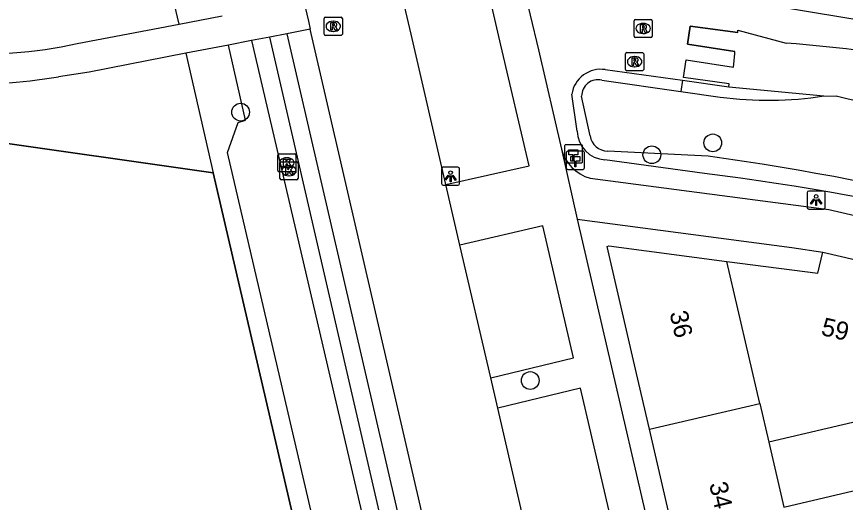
# Model space of a CAD drawing. Extents: x 156414 to 157775, y 382335 to 383765.
# Drawn here: x 156848.16 to 156893.94, y 383123.7 to 383150.54 of the extents above; entities that cross this region are included whole.
import ezdxf

# ---------------------------------------------------------------- set-up
doc = ezdxf.new("R2010")
doc.units = 0
for name, color, linetype in [('IMGEO_Berm_groen', 7, 'Continuous'), ('IMGEO_Boom', 7, 'Continuous'), ('IMGEO_Greppel_droge_sloot', 7, 'Continuous'), ('IMGEO_Groenvoorziening', 7, 'Continuous'), ('IMGEO_Hectometerpaal', 7, 'Continuous'), ('IMGEO_Hek', 7, 'Continuous'), ('IMGEO_Kolk', 7, 'Continuous'), ('IMGEO_Lichtpunt', 7, 'Continuous'), ('IMGEO_Muur', 7, 'Continuous'), ('IMGEO_Pand', 7, 'Continuous'), ('IMGEO_Pand_nummerreeks', 7, 'Continuous'), ('IMGEO_Rijbaan_lokaal_gesloten', 7, 'Continuous'), ('IMGEO_Rioolput', 7, 'Continuous'), ('IMGEO_Voetpad_halfverhard', 7, 'Continuous'), ('IMGEO_Voetpad_open', 7, 'Continuous'), ('IMGEO_Waterloop', 7, 'Continuous')]:
    doc.layers.add(name, color=color, linetype=linetype)

msp = doc.modelspace()

# ---------------------------------------------------------------- linework, layer by layer
at = {"layer": 'IMGEO_Berm_groen'}
for points in [[(156857.139, 383150.119), (156856.89, 383151.2), (156856.466, 383153.044), (156855.66, 383156.552)], [(156863.08, 383149.585), (156879.5, 383078.657)], [(156874.877, 383078.39), (156859.82, 383143.025), (156860.391, 383144.685), (156860.796, 383144.821), (156859.868, 383148.964)], [(156857.509, 383148.507), (156859.028, 383141.902)], [(156801.376, 383003.864), (156801.072, 383004.344), (156807.776, 383040.4), (156814.706, 383087.712), (156819.637, 383147.515), (156859.028, 383141.902)], [(156859.028, 383141.902), (156875.304, 383071.772), (156885.164, 383028.994), (156886.367, 383023.779), (156890.18, 383007.235)]]:
    msp.add_lwpolyline(points, dxfattribs=at)
at = {"layer": 'IMGEO_Boom'}
for centre in [(156860.537, 383145.257), (156886.615, 383143.561), (156883.249, 383142.901), (156876.533, 383130.432)]:
    msp.add_circle(centre, 0.489, dxfattribs=at)
at = {"layer": 'IMGEO_Greppel_droge_sloot'}
for points in [[(156878.438, 383078.738), (156862.143, 383149.404)], [(156861.139, 383149.21), (156877.624, 383078.518)]]:
    msp.add_lwpolyline(points, dxfattribs=at)
at = {"layer": 'IMGEO_Groenvoorziening'}
for points in [[(156886.875, 383155.996), (156886.735, 383155.5), (156886.732, 383155.489), (156886.648, 383155.194), (156886.644, 383155.18), (156885.705, 383151.867), (156900.01, 383149.465), (156907.703, 383147.708), (156921.26, 383144.284), (156921.853, 383145.589), (156933.619, 383141.433), (156934.425, 383143.048)], [(156880.679, 383147.604), (156884.94, 383147.025)], [(156880.484, 383147.024), (156884.858, 383146.398)], [(156884.94, 383147.025), (156884.858, 383146.398)], [(156884.94, 383147.025), (156887.497, 383146.659)], [(156879.133, 383144.215), (156878.827, 383146.248)], [(156879.841, 383143.949), (156879.37, 383146.139)], [(156884.858, 383146.398), (156887.029, 383146.088)], [(156886.357, 383142.821), (156884.495, 383142.926), (156880.816, 383143.107)], [(156886.159, 383141.876), (156880.658, 383142.628)]]:
    msp.add_lwpolyline(points, dxfattribs=at)
for centre, radius, start, end in [((156880.424, 383146.009), 1.615, 80.9346, 171.4872), ((156880.275, 383146.143), 0.905, 76.6504, 180.2793), ((156889.67, 383165.905), 19.992, 262.4089, 278.8536), ((156880.733, 383144.226), 1.6, 180.4075, 267.3098), ((156880.813, 383144.089), 0.982, 188.2085, 270.1643), ((156864.374, 382985.514), 158.836, 70.44386, 82.04462), ((156867.607, 382994.919), 148.124, 70.42221, 82.80492)]:
    msp.add_arc(centre, radius, start, end, dxfattribs=at)
at = {"layer": 'IMGEO_Hectometerpaal'}
for p, q in [((156878.419, 383143.366), (156878.419, 383142.525)), ((156878.419, 383143.366), (156878.419, 383142.525)), ((156879.335, 383143.45), (156878.494, 383143.45)), ((156879.335, 383143.45), (156878.494, 383143.45)), ((156879.419, 383142.534), (156879.419, 383143.375)), ((156879.419, 383142.534), (156879.419, 383143.375)), ((156878.522, 383143.013), (156878.522, 383142.172)), ((156878.522, 383143.013), (156878.522, 383142.172)), ((156879.438, 383143.097), (156878.597, 383143.097)), ((156879.438, 383143.097), (156878.597, 383143.097)), ((156879.522, 383142.181), (156879.522, 383143.022)), ((156879.522, 383142.181), (156879.522, 383143.022)), ((156878.503, 383142.45), (156879.344, 383142.45)), ((156878.503, 383142.45), (156879.344, 383142.45)), ((156878.606, 383142.097), (156879.447, 383142.097)), ((156878.606, 383142.097), (156879.447, 383142.097))]:
    msp.add_line(p, q, dxfattribs=at)
for points in [[(156878.944, 383142.594), (156878.884, 383142.594), (156878.884, 383142.899), (156878.664, 383142.899), (156878.664, 383143.168), (156879.164, 383143.168), (156879.164, 383142.899), (156878.944, 383142.899), (156878.944, 383142.594)], [(156879.047, 383142.241), (156878.987, 383142.241), (156878.987, 383142.546), (156878.767, 383142.546), (156878.767, 383142.815), (156879.267, 383142.815), (156879.267, 383142.546), (156879.047, 383142.546), (156879.047, 383142.241)]]:
    msp.add_lwpolyline(points, dxfattribs=at)
for centre, start, end in [((156878.497, 383143.372), 92.4484, 184.2845), ((156878.497, 383143.372), 92.4484, 184.2845), ((156879.341, 383143.372), 2.4484, 94.2845), ((156879.341, 383143.372), 2.4484, 94.2845), ((156878.6, 383143.019), 92.4484, 184.2845), ((156878.6, 383143.019), 92.4484, 184.2845), ((156879.444, 383143.019), 2.4484, 94.2845), ((156879.444, 383143.019), 2.4484, 94.2845), ((156878.497, 383142.528), 182.4484, 274.2845), ((156878.497, 383142.528), 182.4484, 274.2845), ((156879.341, 383142.528), 272.4484, 4.2845), ((156879.341, 383142.528), 272.4484, 4.2845), ((156878.6, 383142.175), 182.4484, 274.2845), ((156878.6, 383142.175), 182.4484, 274.2845), ((156879.444, 383142.175), 272.4484, 4.2845), ((156879.444, 383142.175), 272.4484, 4.2845)]:
    msp.add_arc(centre, 0.0779, start, end, dxfattribs=at)
at = {"layer": 'IMGEO_Hek'}
for points in [[(156859.028, 383141.902), (156819.637, 383147.515)], [(156885.164, 383028.994), (156875.304, 383071.772), (156859.028, 383141.902)]]:
    msp.add_lwpolyline(points, dxfattribs=at)
at = {"layer": 'IMGEO_Kolk'}
for p, q in [((156862.589, 383142.036), (156862.589, 383142.888)), ((156862.664, 383142.962), (156863.516, 383142.962)), ((156863.59, 383142.888), (156863.59, 383142.036)), ((156862.707, 383141.594), (156862.707, 383142.446)), ((156862.782, 383142.52), (156863.634, 383142.52)), ((156863.077, 383142.742), (156863.102, 383142.742)), ((156863.708, 383142.446), (156863.708, 383141.594)), ((156863.516, 383141.962), (156862.664, 383141.962)), ((156863.1, 383142.182), (156863.075, 383142.182)), ((156863.195, 383142.3), (156863.22, 383142.3)), ((156863.634, 383141.52), (156862.782, 383141.52)), ((156863.218, 383141.74), (156863.193, 383141.74))]:
    msp.add_line(p, q, dxfattribs=at)
for points in [[(156862.589, 383142.036), (156862.589, 383142.888)], [(156862.664, 383142.962), (156863.516, 383142.962)], [(156863.59, 383142.888), (156863.59, 383142.036)], [(156862.707, 383141.594), (156862.707, 383142.446)], [(156862.782, 383142.52), (156863.634, 383142.52)], [(156862.91, 383142.662), (156863.033, 383142.662), (156863.033, 383142.511), (156863.163, 383142.662), (156863.327, 383142.662), (156863.181, 383142.511), (156863.334, 383142.262), (156863.182, 383142.262), (156863.097, 383142.426), (156863.033, 383142.359), (156863.033, 383142.262), (156862.91, 383142.262), (156862.91, 383142.662)], [(156863.708, 383142.446), (156863.708, 383141.594)], [(156863.516, 383141.962), (156862.664, 383141.962)], [(156863.028, 383142.22), (156863.151, 383142.22), (156863.151, 383142.069), (156863.281, 383142.22), (156863.445, 383142.22), (156863.299, 383142.069), (156863.452, 383141.82), (156863.3, 383141.82), (156863.215, 383141.984), (156863.151, 383141.917), (156863.151, 383141.82), (156863.028, 383141.82), (156863.028, 383142.22)], [(156863.634, 383141.52), (156862.782, 383141.52)]]:
    msp.add_lwpolyline(points, dxfattribs=at)
for centre, start, end in [((156862.666, 383142.886), 91.552, 178.448), ((156862.666, 383142.886), 91.552, 178.448), ((156863.514, 383142.886), 1.552, 88.448), ((156863.514, 383142.886), 1.552, 88.448), ((156862.784, 383142.444), 91.552, 178.448), ((156862.784, 383142.444), 91.552, 178.448), ((156863.632, 383142.444), 1.552, 88.448), ((156863.632, 383142.444), 1.552, 88.448), ((156862.666, 383142.038), 181.552, 268.448), ((156862.666, 383142.038), 181.552, 268.448), ((156863.514, 383142.038), 271.552, 358.448), ((156863.514, 383142.038), 271.552, 358.448), ((156862.784, 383141.596), 181.552, 268.448), ((156862.784, 383141.596), 181.552, 268.448), ((156863.632, 383141.596), 271.552, 358.448), ((156863.632, 383141.596), 271.552, 358.448)]:
    msp.add_arc(centre, 0.0765, start, end, dxfattribs=at)
for centre, major_axis, ratio, start_param, end_param in [((156863.076, 383142.462), (-0.387, 0.002), 0.722429, 4.712389, 7.853982), ((156863.101, 383142.462), (-0.39, 0.002), 0.717154, 1.570796, 4.712389), ((156863.194, 383142.02), (-0.387, 0.002), 0.722429, 4.712389, 7.853982), ((156863.219, 383142.02), (-0.39, 0.002), 0.717154, 1.570796, 4.712389)]:
    msp.add_ellipse(centre, major_axis=major_axis, ratio=ratio, start_param=start_param, end_param=end_param, dxfattribs=at)
at = {"layer": 'IMGEO_Lichtpunt'}
for p, q in [((156871.634, 383142.117), (156871.634, 383141.31)), ((156871.634, 383142.117), (156871.634, 383141.31)), ((156872.536, 383142.212), (156871.728, 383142.212)), ((156872.536, 383142.212), (156871.728, 383142.212)), ((156872.63, 383141.31), (156872.63, 383142.117)), ((156872.63, 383141.31), (156872.63, 383142.117)), ((156871.728, 383141.216), (156872.536, 383141.216)), ((156871.728, 383141.216), (156872.536, 383141.216)), ((156891.826, 383140.803), (156891.826, 383139.996)), ((156891.826, 383140.803), (156891.826, 383139.996)), ((156892.728, 383140.898), (156891.92, 383140.898)), ((156892.728, 383140.898), (156891.92, 383140.898)), ((156892.822, 383139.996), (156892.822, 383140.803)), ((156892.822, 383139.996), (156892.822, 383140.803)), ((156891.92, 383139.902), (156892.728, 383139.902)), ((156891.92, 383139.902), (156892.728, 383139.902))]:
    msp.add_line(p, q, dxfattribs=at)
for points in [[(156872.008, 383141.781), (156872.047, 383141.753), (156871.859, 383141.491), (156871.821, 383141.518), (156872.008, 383141.781)], [(156872.11, 383141.733), (156872.157, 383141.733), (156872.157, 383141.411), (156872.11, 383141.411), (156872.11, 383141.733)], [(156872.22, 383141.753), (156872.258, 383141.78), (156872.445, 383141.518), (156872.406, 383141.49), (156872.22, 383141.753)], [(156892.2, 383140.467), (156892.239, 383140.439), (156892.051, 383140.177), (156892.013, 383140.204), (156892.2, 383140.467)], [(156892.302, 383140.419), (156892.349, 383140.419), (156892.349, 383140.097), (156892.302, 383140.097), (156892.302, 383140.419)], [(156892.412, 383140.439), (156892.45, 383140.466), (156892.637, 383140.204), (156892.598, 383140.176), (156892.412, 383140.439)]]:
    msp.add_lwpolyline(points, dxfattribs=at)
for centre in [(156872.133, 383141.915), (156892.325, 383140.601)]:
    msp.add_circle(centre, 0.0994, dxfattribs=at)
for centre, start, end in [((156871.728, 383142.117), 90, 180), ((156871.728, 383142.117), 90, 180), ((156872.536, 383142.117), 0, 90), ((156872.536, 383142.117), 0, 90), ((156871.728, 383141.31), 180, 270), ((156871.728, 383141.31), 180, 270), ((156872.536, 383141.31), 270, 0), ((156872.536, 383141.31), 270, 360), ((156891.92, 383140.803), 90, 180), ((156891.92, 383140.803), 90, 180), ((156892.728, 383140.803), 0, 90), ((156892.728, 383140.803), 0, 90), ((156891.92, 383139.996), 180, 270), ((156891.92, 383139.996), 180, 270), ((156892.728, 383139.996), 270, 0), ((156892.728, 383139.996), 270, 360)]:
    msp.add_arc(centre, 0.0946, start, end, dxfattribs=at)
at = {"layer": 'IMGEO_Muur'}
for points in [[(156885.364, 383149.998), (156885.225, 383149.011)], [(156888.001, 383149.66), (156885.364, 383149.998)], [(156885.225, 383149.011), (156887.838, 383148.615)], [(156885.006, 383147.169), (156885.14, 383148.145)], [(156885.14, 383148.145), (156887.753, 383147.749)], [(156884.94, 383147.025), (156887.497, 383146.659)], [(156887.512, 383146.814), (156885.006, 383147.169)]]:
    msp.add_lwpolyline(points, dxfattribs=at)
at = {"layer": 'IMGEO_Pand'}
for points in [[(156883.119, 383127.748), (156882.407, 383130.824), (156880.784, 383137.834), (156880.878, 383137.869), (156887.399, 383137.013)], [(156887.399, 383137.013), (156892.424, 383136.354), (156892.698, 383137.522)], [(156892.698, 383137.522), (156896.098, 383136.724)], [(156889.212, 383129.159), (156887.399, 383137.013)], [(156883.119, 383127.748), (156889.212, 383129.159)], [(156889.212, 383129.159), (156889.705, 383127.024)], [(156898.321, 383129.046), (156898.126, 383129), (156897.02, 383128.74), (156889.705, 383127.024)], [(156885.16, 383118.934), (156884.45, 383121.999), (156883.119, 383127.748)], [(156889.705, 383127.024), (156890.534, 383123.434)], [(156890.534, 383123.434), (156894.678, 383124.407), (156896.896, 383114.869)]]:
    msp.add_lwpolyline(points, dxfattribs=at)
at = {"layer": 'IMGEO_Rijbaan_lokaal_gesloten'}
for points in [[(156871.875, 383141.262), (156869.951, 383149.57), (156869.512, 383151.464), (156868.686, 383155.032)], [(156864.012, 383151.443), (156864.281, 383150.278), (156864.383, 383149.838)], [(156891.143, 383032.914), (156891.24, 383033.646), (156876.165, 383098.859), (156864.383, 383149.838)], [(156872.65, 383137.914), (156871.875, 383141.262)], [(156874.35, 383130.574), (156872.65, 383137.914)], [(156874.735, 383128.908), (156874.35, 383130.574)], [(156876.401, 383121.716), (156874.735, 383128.908)]]:
    msp.add_lwpolyline(points, dxfattribs=at)
at = {"layer": 'IMGEO_Rioolput'}
for p, q in [((156865.154, 383149.573), (156865.154, 383150.425)), ((156865.229, 383150.499), (156866.081, 383150.499)), ((156865.642, 383150.279), (156865.667, 383150.279)), ((156866.155, 383150.425), (156866.155, 383149.573)), ((156882.264, 383149.455), (156882.264, 383150.307)), ((156882.339, 383150.381), (156883.191, 383150.381)), ((156883.265, 383150.307), (156883.265, 383149.455)), ((156882.752, 383150.161), (156882.777, 383150.161)), ((156866.081, 383149.499), (156865.229, 383149.499)), ((156865.665, 383149.719), (156865.64, 383149.719)), ((156883.191, 383149.381), (156882.339, 383149.381)), ((156882.775, 383149.601), (156882.75, 383149.601)), ((156881.798, 383147.62), (156881.798, 383148.472)), ((156881.873, 383148.546), (156882.725, 383148.546)), ((156882.799, 383148.472), (156882.799, 383147.62)), ((156882.286, 383148.326), (156882.311, 383148.326)), ((156882.725, 383147.546), (156881.873, 383147.546)), ((156882.309, 383147.766), (156882.284, 383147.766))]:
    msp.add_line(p, q, dxfattribs=at)
for points in [[(156865.154, 383149.573), (156865.154, 383150.425)], [(156865.229, 383150.499), (156866.081, 383150.499)], [(156866.155, 383150.425), (156866.155, 383149.573)], [(156882.264, 383149.455), (156882.264, 383150.307)], [(156882.339, 383150.381), (156883.191, 383150.381)], [(156883.265, 383150.307), (156883.265, 383149.455)], [(156865.743, 383150.197), (156865.491, 383150.199), (156865.491, 383149.799)], [(156865.491, 383149.799), (156865.615, 383149.799), (156865.615, 383149.961), (156865.626, 383149.961)], [(156865.669, 383150.118), (156865.615, 383150.118), (156865.615, 383150.037)], [(156865.615, 383150.037), (156865.667, 383150.037)], [(156865.673, 383149.932), (156865.744, 383149.799), (156865.884, 383149.799), (156865.819, 383149.925)], [(156882.853, 383150.079), (156882.601, 383150.081), (156882.601, 383149.681)], [(156882.601, 383149.681), (156882.725, 383149.681), (156882.725, 383149.843), (156882.736, 383149.843)], [(156882.779, 383150), (156882.725, 383150), (156882.725, 383149.919)], [(156882.725, 383149.919), (156882.777, 383149.919)], [(156882.783, 383149.814), (156882.854, 383149.681), (156882.994, 383149.681), (156882.929, 383149.807)], [(156866.081, 383149.499), (156865.229, 383149.499)], [(156883.191, 383149.381), (156882.339, 383149.381)], [(156881.798, 383147.62), (156881.798, 383148.472)], [(156881.873, 383148.546), (156882.725, 383148.546)], [(156882.799, 383148.472), (156882.799, 383147.62)], [(156882.387, 383148.244), (156882.135, 383148.246), (156882.135, 383147.846)], [(156882.135, 383147.846), (156882.259, 383147.846), (156882.259, 383148.008), (156882.27, 383148.008)], [(156882.313, 383148.165), (156882.259, 383148.165), (156882.259, 383148.084)], [(156882.259, 383148.084), (156882.311, 383148.084)], [(156882.317, 383147.979), (156882.388, 383147.846), (156882.528, 383147.846), (156882.463, 383147.972)], [(156882.725, 383147.546), (156881.873, 383147.546)]]:
    msp.add_lwpolyline(points, dxfattribs=at)
for centre, radius, start, end in [((156865.231, 383150.423), 0.0765, 91.552, 178.448), ((156865.231, 383150.423), 0.0765, 91.552, 178.448), ((156866.079, 383150.423), 0.0765, 1.552, 88.448), ((156866.079, 383150.423), 0.0765, 1.552, 88.448), ((156882.341, 383150.305), 0.0765, 91.552, 178.448), ((156882.341, 383150.305), 0.0765, 91.552, 178.448), ((156883.189, 383150.305), 0.0765, 1.552, 88.448), ((156883.189, 383150.305), 0.0765, 1.552, 88.448), ((156865.625, 383149.908), 0.0533, 26.0293, 88.6989), ((156865.651, 383150.226), 0.19, 274.7715, 282.9687), ((156865.675, 383150.022), 0.0964, 77.0061, 93.1865), ((156865.689, 383150.079), 0.0378, 276.6634, 79.6772), ((156865.742, 383150.087), 0.109, 350.3612, 89.416), ((156865.74, 383150.087), 0.112, 277.5842, 350.9817), ((156865.724, 383149.872), 0.108, 29.5134, 73.7905), ((156882.735, 383149.79), 0.0533, 26.0293, 88.6989), ((156882.761, 383150.108), 0.19, 274.7715, 282.9687), ((156882.785, 383149.904), 0.0964, 77.0061, 93.1865), ((156882.799, 383149.961), 0.0378, 276.6634, 79.6772), ((156882.852, 383149.969), 0.109, 350.3612, 89.416), ((156882.85, 383149.969), 0.112, 277.5842, 350.9817), ((156882.834, 383149.754), 0.108, 29.5134, 73.7905), ((156865.231, 383149.575), 0.0765, 181.552, 268.448), ((156865.231, 383149.575), 0.0765, 181.552, 268.448), ((156866.079, 383149.575), 0.0765, 271.552, 358.448), ((156866.079, 383149.575), 0.0765, 271.552, 358.448), ((156882.341, 383149.457), 0.0765, 181.552, 268.448), ((156882.341, 383149.457), 0.0765, 181.552, 268.448), ((156883.189, 383149.457), 0.0765, 271.552, 358.448), ((156883.189, 383149.457), 0.0765, 271.552, 358.448), ((156881.875, 383148.47), 0.0765, 91.552, 178.448), ((156881.875, 383148.47), 0.0765, 91.552, 178.448), ((156882.723, 383148.47), 0.0765, 1.552, 88.448), ((156882.723, 383148.47), 0.0765, 1.552, 88.448), ((156882.269, 383147.955), 0.0533, 26.0293, 88.6989), ((156882.295, 383148.273), 0.19, 274.7715, 282.9687), ((156882.319, 383148.069), 0.0964, 77.0061, 93.1865), ((156882.333, 383148.126), 0.0378, 276.6634, 79.6772), ((156882.386, 383148.134), 0.109, 350.3612, 89.416), ((156882.384, 383148.134), 0.112, 277.5842, 350.9817), ((156882.368, 383147.919), 0.108, 29.5134, 73.7905), ((156881.875, 383147.622), 0.0765, 181.552, 268.448), ((156881.875, 383147.622), 0.0765, 181.552, 268.448), ((156882.723, 383147.622), 0.0765, 271.552, 358.448), ((156882.723, 383147.622), 0.0765, 271.552, 358.448)]:
    msp.add_arc(centre, radius, start, end, dxfattribs=at)
for centre, major_axis, ratio, start_param, end_param in [((156865.641, 383149.999), (-0.387, 0.002), 0.722429, 4.712389, 7.853982), ((156865.666, 383149.999), (-0.39, 0.002), 0.717154, 1.570796, 4.712389), ((156882.751, 383149.881), (-0.387, 0.002), 0.722429, 4.712389, 7.853982), ((156882.776, 383149.881), (-0.39, 0.002), 0.717154, 1.570796, 4.712389), ((156882.285, 383148.046), (-0.387, 0.002), 0.722429, 4.712389, 7.853982), ((156882.31, 383148.046), (-0.39, 0.002), 0.717154, 1.570796, 4.712389)]:
    msp.add_ellipse(centre, major_axis=major_axis, ratio=ratio, start_param=start_param, end_param=end_param, dxfattribs=at)
at = {"layer": 'IMGEO_Voetpad_halfverhard'}
for points in [[(156857.139, 383150.119), (156859.508, 383150.574)], [(156851.516, 383149.041), (156857.139, 383150.119)], [(156864.383, 383149.838), (156863.08, 383149.585)], [(156862.143, 383149.404), (156861.139, 383149.21)], [(156863.08, 383149.585), (156862.143, 383149.404)], [(156859.868, 383148.964), (156857.509, 383148.507)], [(156861.139, 383149.21), (156859.868, 383148.964)], [(156857.509, 383148.507), (156852.173, 383147.474), (156850.474, 383147.212)]]:
    msp.add_lwpolyline(points, dxfattribs=at)
for centre, radius, start, end in [((156846.138, 383174.186), 25.713, 265.9973, 282.0729), ((156846.136, 383171.883), 25.049, 265.5824, 279.9718)]:
    msp.add_arc(centre, radius, start, end, dxfattribs=at)
at = {"layer": 'IMGEO_Voetpad_open'}
for points in [[(156871.875, 383141.262), (156876.465, 383142.297), (156874.913, 383148.951), (156874.467, 383150.864), (156873.247, 383156.093), (156868.686, 383155.032)], [(156875.523, 383154.928), (156876.531, 383150.614), (156876.98, 383148.693), (156878.262, 383143.208)], [(156878.262, 383143.208), (156879.13, 383139.346)], [(156879.834, 383141.612), (156893.033, 383139.874), (156902.339, 383137.726), (156912.382, 383135.01), (156915.031, 383134.124), (156940.56, 383124.609)], [(156879.13, 383139.346), (156890.98, 383137.786), (156892.698, 383137.522)], [(156879.13, 383139.346), (156886.707, 383106.634), (156888.007, 383101.021)], [(156874.35, 383130.574), (156878.922, 383131.693), (156877.235, 383138.983), (156872.65, 383137.914)], [(156876.401, 383121.716), (156880.997, 383122.727), (156879.313, 383130.003), (156874.735, 383128.908)]]:
    msp.add_lwpolyline(points, dxfattribs=at)
msp.add_arc((156880.443, 383143.784), 2.256, 194.7978, 254.3341, dxfattribs=at)
at = {"layer": 'IMGEO_Waterloop'}
for points in [[(156887.497, 383146.659), (156887.512, 383146.814), (156885.006, 383147.169), (156885.14, 383148.145), (156887.753, 383147.749), (156887.773, 383147.916), (156887.835, 383148.493), (156887.838, 383148.615), (156885.225, 383149.011), (156885.364, 383149.998), (156888.001, 383149.66), (156888.004, 383149.782), (156890.659, 383149.071)], [(156887.497, 383146.659), (156892.747, 383146.151)], [(156892.747, 383146.151), (156893.426, 383146.133)]]:
    msp.add_lwpolyline(points, dxfattribs=at)
for centre, radius, start, end in [((156885.622, 383080.396), 68.86, 70.962, 85.80543), ((156819.978, 382816.985), 337.243, 73.68499, 77.42082)]:
    msp.add_arc(centre, radius, start, end, dxfattribs=at)

# ---------------------------------------------------------------- texts
at = {"layer": 'IMGEO_Pand_nummerreeks'}
for s, rotation, p in [('36', 283.0354, (156884.221, 383134.165)), ('59', 346.7933, (156892.55, 383132.955)), ('34', 283.0354, (156886.409, 383124.715))]:
    msp.add_text(s, height=1, rotation=rotation, dxfattribs=at).set_placement(p)

doc.saveas('drawing.dxf')
